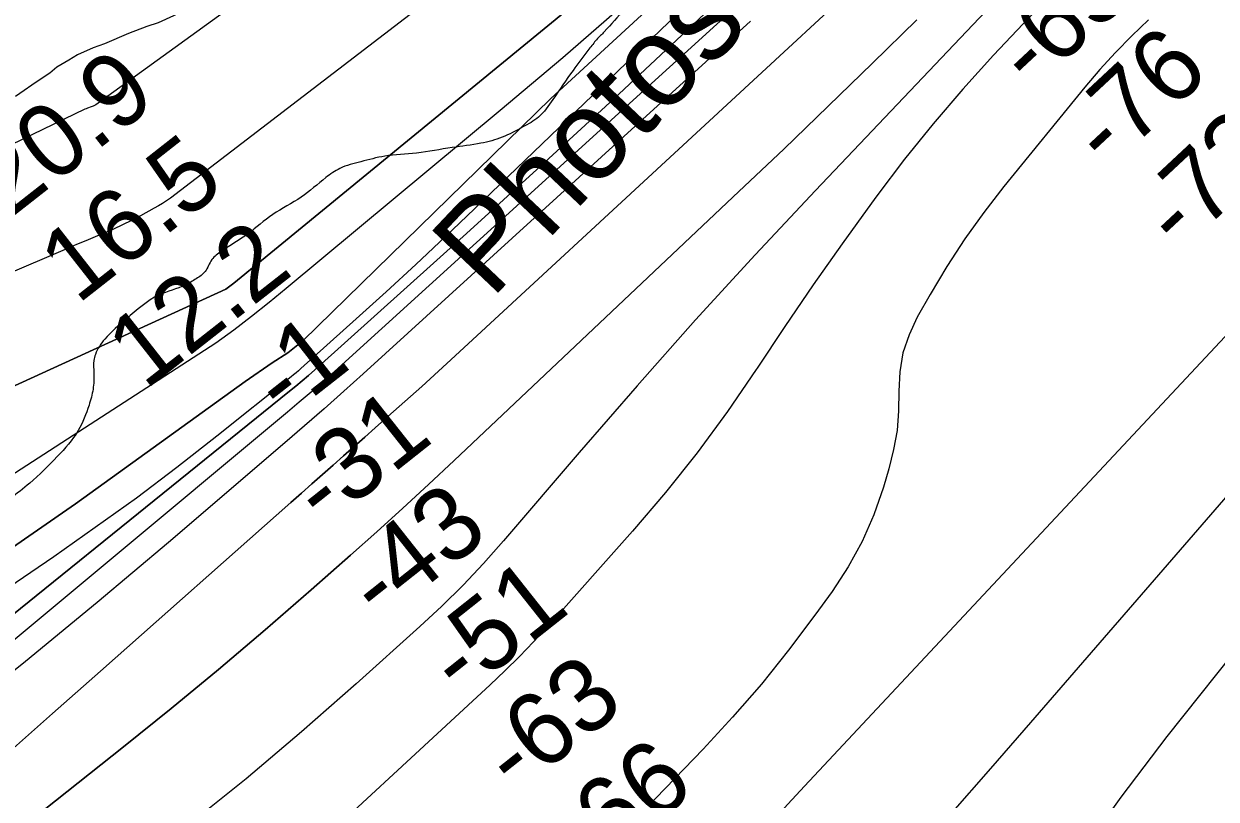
# Model space of a CAD drawing. Extents: x 3361039 to 3398939, y 576572 to 602007.
# Drawn here: x 3382652 to 3383744, y 595351 to 596060 of the extents above; entities that cross this region are included whole.
import ezdxf

# ---------------------------------------------------------------- set-up
doc = ezdxf.new("R2010")
doc.units = 0
for name, color, linetype in [('V-RIVR-EDGE', 7, 'Continuous'), ('V-RIVR-IDEN', 7, 'Continuous'), ('V-RIVR-RANG', 7, 'Continuous'), ('V-SITE-VEGE', 7, 'Continuous'), ('V-TOPO-DPTH', 7, 'Continuous'), ('V-TOPO-MAJR', 7, 'Continuous'), ('V-TOPO-MINR', 7, 'Continuous'), ('V-TOPO-WATR', 7, 'Continuous')]:
    doc.layers.add(name, color=color, linetype=linetype)

msp = doc.modelspace()

# ---------------------------------------------------------------- linework, layer by layer
at = {"layer": 'V-RIVR-EDGE'}
msp.add_spline([(3385319.9, 599617.1), (3385311.4, 599591.9), (3385309.5, 599580.6), (3385310.6, 599562), (3385309.8, 599540), (3385308.7, 599529.8), (3385307.5, 599501.7), (3385304.5, 599481.9), (3385297.2, 599457.1), (3385296.8, 599438.8), (3385298.1, 599405.9), (3385297.7, 599368.6), (3385295.8, 599332.8), (3385287.3, 599291.5), (3385284.6, 599264.1), (3385282.7, 599232), (3385283.3, 599178.9), (3385278.7, 599095.2), (3385275, 599070.8), (3385273.8, 599040.4), (3385273, 599006.1), (3385269.6, 598960.7), (3385265.9, 598918), (3385263.6, 598902.6), (3385261.4, 598885.1), (3385260.3, 598881.1), (3385260.3, 598873.4), (3385266.1, 598855.5), (3385266.1, 598847.1), (3385265.7, 598835.7), (3385265.6, 598820), (3385266.7, 598810.1), (3385270.7, 598798.1), (3385270.7, 598787.1), (3385270.2, 598755.3), (3385266.8, 598719.9), (3385263.8, 598689.2), (3385264.2, 598678.2), (3385267.1, 598668.7), (3385269.6, 598665.4), (3385269.6, 598659.5), (3385260.1, 598643.5), (3385251.6, 598631.8), (3385249.4, 598618.6), (3385248.3, 598602.9), (3385245.7, 598579.9), (3385243.8, 598574.4), (3385238.3, 598564.9), (3385233.5, 598559.1), (3385232.4, 598554.3), (3385230.9, 598543), (3385228.3, 598518.2), (3385228.6, 598497), (3385228.2, 598484.2), (3385221.3, 598470.3), (3385216.1, 598462.6), (3385209.5, 598451.3), (3385204, 598441.5), (3385200.7, 598436), (3385196.7, 598426.9), (3385194.1, 598419.6), (3385195.5, 598392.5), (3385191.4, 598375.7), (3385185.5, 598362.2), (3385174.5, 598344.3), (3385170.9, 598341), (3385151.1, 598321.7), (3385142.3, 598314.4), (3385135.7, 598306.7), (3385131.3, 598296.2), (3385129.1, 598288.1), (3385126.5, 598277.9), (3385127.5, 598264.4), (3385129.3, 598245.7), (3385125.6, 598223.8), (3385121.2, 598200.4), (3385126.6, 598197.1), (3385126.6, 598193.1), (3385120.4, 598174.8), (3385117.8, 598173.7), (3385103.9, 598168.3), (3385087.4, 598162.1), (3385067.7, 598146.4), (3385054.4, 598126.4), (3385045.2, 598101.5), (3385041.9, 598073.8), (3385035.6, 598055.1), (3385018.4, 598028.1), (3385003.3, 598008.4), (3384987.6, 597982.1), (3384972.5, 597960.6), (3384967, 597952.2), (3384958.6, 597929.9), (3384948.6, 597908.4), (3384939.1, 597890.9), (3384932.5, 597888), (3384925.2, 597879.2), (3384919.7, 597871.5), (3384916.3, 597859.1), (3384911.1, 597818.6), (3384903.8, 597804), (3384893.1, 597793.4), (3384877, 597782.8), (3384864.2, 597774.4), (3384852.5, 597763.1), (3384846.6, 597759.9), (3384841.9, 597754.4), (3384836.8, 597752.2), (3384831.3, 597751.1), (3384825.4, 597751.1), (3384821, 597749), (3384808.6, 597737.3), (3384797.6, 597723.1), (3384783.3, 597717.6), (3384768.7, 597716.6), (3384763.5, 597714.4), (3384758.1, 597711.5), (3384756.6, 597707.5), (3384756.6, 597700.1), (3384758, 597681.9), (3384759.4, 597674.9), (3384767.1, 597666.8), (3384767.8, 597662.1), (3384764.1, 597648.2), (3384754.9, 597633.6), (3384742.5, 597618.3), (3384735.2, 597613.6), (3384730, 597611), (3384722.7, 597611), (3384718.3, 597611.4), (3384713.6, 597610), (3384708.4, 597607.4), (3384700.8, 597602.7), (3384682.4, 597588.8), (3384665.3, 597583.4), (3384655.4, 597579.8), (3384649.5, 597574.7), (3384640, 597561.9), (3384632.6, 597546.6), (3384628.6, 597534.5), (3384628.9, 597525.7), (3384632.9, 597521), (3384635.5, 597511.8), (3384635.5, 597506.3), (3384632.2, 597502.7), (3384610.2, 597481.9), (3384595.1, 597464.8), (3384587.8, 597457.8), (3384578.6, 597445.4), (3384573.5, 597437.8), (3384572, 597431.6), (3384572, 597425.3), (3384577.5, 597411.4), (3384577.5, 597406.3), (3384568.6, 597387.3), (3384559.4, 597366.5), (3384558.3, 597365.4), (3384549.6, 597362.5), (3384541.1, 597358.9), (3384528.3, 597350.9), (3384500.1, 597319.9), (3384474.5, 597295.1), (3384441.5, 597273.6), (3384418.1, 597259), (3384397.6, 597248.1), (3384366.8, 597225.9), (3384340.8, 597201.8), (3384306, 597173.8), (3384286.6, 597153), (3384263.5, 597126.4), (3384241.8, 597096.1), (3384215.1, 597069.8), (3384190.9, 597052.7), (3384183.6, 597050.5), (3384172.3, 597049.8), (3384159.9, 597052), (3384147.8, 597056.1), (3384140.9, 597056.8), (3384133.2, 597056.5), (3384126.6, 597053.6), (3384115.6, 597048.1), (3384093.6, 597026.6), (3384081.2, 597014.2), (3384070.5, 596998.5), (3384058.4, 596970), (3384050.6, 596943.4), (3384045.1, 596924.7), (3384039.6, 596909.8), (3384031.2, 596902.1), (3384022.4, 596896.3), (3384002.6, 596888.7), (3383996.4, 596886.8), (3383978.1, 596865.7), (3383967.8, 596848.9), (3383957.9, 596831), (3383942.9, 596814.6), (3383926.4, 596800.4), (3383906.6, 596785.8), (3383874.4, 596755.6), (3383859, 596737.7), (3383839.5, 596713.2), (3383821.2, 596692.1), (3383808.4, 596681.9), (3383789, 596672.1), (3383779.8, 596671.3), (3383773.6, 596669.2), (3383762.3, 596664.8), (3383749.4, 596651.7), (3383732.6, 596626.1), (3383706.2, 596595.5), (3383686.4, 596574.7), (3383681.6, 596567.8), (3383672.4, 596549.1), (3383669.5, 596544), (3383657, 596537.5), (3383644.6, 596534.6), (3383640.6, 596532.4), (3383632.9, 596521.1), (3383623.7, 596505), (3383610.9, 596491.2), (3383602.4, 596485), (3383599.2, 596484.3), (3383594.4, 596485.4), (3383575, 596469.7), (3383560.3, 596456.9), (3383544.6, 596442), (3383534, 596440.9), (3383517.2, 596443.5), (3383504, 596447.6), (3383494.2, 596447.6), (3383486.1, 596446.5), (3383468.9, 596437.8), (3383449.5, 596423.2), (3383441.1, 596412.6), (3383427.5, 596398.8), (3383422, 596391.9), (3383417.6, 596385.3), (3383416.1, 596380.5), (3383414.3, 596373.2), (3383414.3, 596363.7), (3383418.2, 596338.5), (3383422.2, 596326.4), (3383429.5, 596311), (3383433.5, 596299.7), (3383432, 596289.1), (3383422.1, 596276), (3383408.2, 596260.3), (3383387.6, 596240.2), (3383367.1, 596223.8), (3383352.5, 596212.5), (3383337.5, 596204.5), (3383311.8, 596191.8), (3383284, 596182), (3383274.1, 596174), (3383259.5, 596158.3), (3383244.4, 596137.9), (3383231.2, 596114.5), (3383201.9, 596074), (3383183.6, 596053.2), (3383176.6, 596045.9), (3383169.6, 596037.2), (3383155, 596017.8), (3383136.6, 595991.2), (3383123.4, 595975.1), (3383109.1, 595966), (3383090.1, 595956.6), (3383070.7, 595951.1), (3383044.4, 595947.2), (3383011.8, 595942.1), (3382982.6, 595939.3), (3382960.6, 595934.2), (3382941.6, 595928.1), (3382928.8, 595919.7), (3382906.1, 595901.8), (3382880.1, 595885.8), (3382857.4, 595868.3), (3382833.2, 595852.3), (3382824.4, 595844.6), (3382818.2, 595833.7), (3382810.1, 595827.1), (3382799.9, 595821.3), (3382776.1, 595812.2), (3382746.1, 595790.4), (3382726.3, 595771.8), (3382717.8, 595757.9), (3382716.4, 595752.4), (3382716.3, 595740.7), (3382715.6, 595726.1), (3382711.9, 595711.5), (3382702, 595688.1), (3382682.9, 595664.4), (3382657.6, 595640), (3382621.7, 595611.9), (3382590.9, 595585.3), (3382557.6, 595562), (3382515.5, 595531.4), (3382468.3, 595501.9), (3382399.1, 595451.6), (3382354.8, 595420.3), (3382329.9, 595402.1), (3382312.3, 595391.5), (3382279.3, 595377), (3382250.1, 595361.7), (3382227.7, 595354.8), (3382194.1, 595344.3), (3382150.2, 595326.5), (3382116.2, 595314.9), (3382080.7, 595299.3), (3382061.3, 595288.3), (3382039.7, 595281.1), (3382015.9, 595274.6), (3381988.8, 595263.7), (3381924.8, 595242.2), (3381888.2, 595229.5), (3381851.6, 595223.8), (3381811.8, 595222.8), (3381786.9, 595221), (3381761.3, 595213.8), (3381741.9, 595206.1), (3381717, 595193), (3381692.9, 595175.2), (3381668, 595157), (3381621.1, 595130), (3381567.3, 595103.1), (3381511.3, 595078.4), (3381470, 595060.6), (3381438.1, 595044.2), (3381400.8, 595031.5), (3381367.5, 595022.5), (3381328, 595016.4), (3381309, 595017.1), (3381273.6, 595022.3), (3381264.4, 595022.4), (3381246.5, 595019.5), (3381219.4, 595012.2), (3381174.5, 595010.9), (3381152.9, 595011.7), (3381127.7, 595010.6), (3381092.6, 595006), (3381064.4, 595003.5), (3381034.8, 594994), (3381008.8, 594981.3), (3380980.6, 594964.6), (3380946.6, 594940.9), (3380922, 594921.2), (3380915.8, 594913.6), (3380913.2, 594905.9), (3380904.4, 594899), (3380882.8, 594884.4), (3380865.6, 594873.8), (3380856.5, 594871.3), (3380842.9, 594868.4), (3380834.9, 594864), (3380818.8, 594848.4), (3380800.5, 594836.3), (3380772.3, 594821.4), (3380760.9, 594817.1), (3380757.3, 594813.1), (3380750.7, 594808.3), (3380738.2, 594802.1), (3380723.6, 594798.9), (3380707.2, 594800.4), (3380694.7, 594802.2), (3380689.6, 594805.2), (3380685.3, 594813.6), (3380685.3, 594820.5), (3380683.8, 594829.7), (3380676.2, 594844.7), (3380655.8, 594865.2), (3380635, 594880.6), (3380615.3, 594889.4), (3380601, 594894.2), (3380590.8, 594893.2), (3380583.5, 594895.4), (3380575.8, 594899.8), (3380572.2, 594902.3), (3380566.3, 594907.5), (3380560.1, 594900.5), (3380548.7, 594890.7), (3380542.5, 594883.8), (3380535.9, 594871.7), (3380534, 594860.4), (3380532.6, 594853.5), (3380527.4, 594844), (3380512.8, 594827.2), (3380501, 594811.9), (3380491.1, 594793.6), (3380468.4, 594761.1), (3380453.7, 594741.1), (3380439, 594729.8), (3380420, 594719.9), (3380390, 594704.7), (3380353.4, 594689), (3380320.1, 594680.7), (3380292.7, 594665.1), (3380267.8, 594652.3), (3380251.3, 594646.2), (3380229.7, 594635.6), (3380197.1, 594617.4), (3380178.8, 594608.7), (3380146.6, 594596.7), (3380094.3, 594580.7), (3380046.4, 594564.4), (3380003.6, 594547.3), (3379965.9, 594536.8), (3379941.4, 594531.4), (3379929, 594530), (3379910.3, 594526), (3379887.3, 594519.5), (3379863.1, 594517.3), (3379841.9, 594512.6), (3379826.6, 594505.4), (3379800.9, 594489.4), (3379772, 594474.1), (3379738.4, 594464.3), (3379722.6, 594458.8), (3379694.1, 594446.5), (3379674.7, 594438.9), (3379654.9, 594434.9), (3379623.9, 594432), (3379592, 594427.4), (3379570.5, 594423.8), (3379542.7, 594414.7), (3379516, 594407.4), (3379503.5, 594401.3), (3379490, 594395.1), (3379466.9, 594388.6), (3379430.7, 594377.3), (3379379.1, 594357.7), (3379353.1, 594348.3), (3379334.9, 594343.6), (3379316.2, 594335.9), (3379302.3, 594329), (3379279.2, 594316.3), (3379263.8, 594306.4), (3379246.6, 594300.3), (3379225.1, 594290.8), (3379184.8, 594269.7), (3379153.3, 594255.9), (3379134.7, 594244.6), (3379112.3, 594230.1), (3379083.8, 594208.6), (3379059.6, 594196.2), (3379026.7, 594179.1), (3379000.7, 594170.4), (3378975.4, 594159.8), (3378928.9, 594130.3), (3378879.5, 594101.2), (3378845.8, 594079), (3378832.6, 594069.2), (3378785.4, 594044.8), (3378733.5, 594018.2), (3378688.1, 593992.4), (3378659.9, 593980.8), (3378638.7, 593968.4), (3378601.3, 593940.7), (3378552.6, 593903.5), (3378520, 593884.2), (3378468.4, 593853.7), (3378415.3, 593828.2), (3378382.7, 593811.8), (3378354.2, 593794), (3378320.9, 593766.3), (3378294.5, 593738.6), (3378277.6, 593725.1), (3378246.2, 593714.2), (3378222, 593708.1), (3378198.6, 593704.1), (3378184.7, 593700.8), (3378170.4, 593691.7), (3378149.2, 593676.1), (3378110.4, 593643.6), (3378072.6, 593618.5), (3378039.3, 593594.5), (3377997.9, 593566.8), (3377967.9, 593544.9), (3377933.5, 593516.1), (3377904.2, 593497.2), (3377862.8, 593473.9), (3377818.5, 593450.6), (3377791.1, 593430.9), (3377768.7, 593412.7), (3377749.7, 593388.6), (3377728, 593361.6), (3377695.1, 593334.3), (3377661.4, 593305.9), (3377617.8, 593271.3), (3377586.6, 593241.7), (3377549.6, 593215.1), (3377484.1, 593167.8), (3377437.6, 593133.5), (3377406.1, 593106.2), (3377382.3, 593085), (3377318.8, 593008.1), (3377284.7, 592967.9), (3377215.5, 592893.9), (3377171.1, 592842.5), (3377138.9, 592804.2), (3377088.6, 592754.9), (3377046.1, 592708.3), (3376960, 592629.9), (3376947.2, 592616.4), (3376906.4, 592574.9)], degree=3, dxfattribs=at)
at = {"layer": 'V-SITE-VEGE'}
msp.add_lwpolyline([(3382850.3, 596109.5), (3382829.7, 596092.9), (3382821, 596087.3), (3382807.5, 596077), (3382798, 596072.3), (3382789.3, 596067.6), (3382775.1, 596061.2), (3382764.8, 596058.1), (3382748.2, 596051.7), (3382726, 596042.2), (3382715.7, 596038.3), (3382701.5, 596031.9), (3382693.5, 596027.2), (3382682.5, 596020.8), (3382676.1, 596015.3), (3382669.8, 596011.3), (3382659.5, 596004.2), (3382652.4, 595999.5), (3382644.5, 595993.9)], dxfattribs=at)
at = {"layer": 'V-TOPO-DPTH'}
for points in [[(3382383.2, 595402.2), (3382699.6, 595621.1), (3382854.8, 595733.1), (3382879.5, 595750.1), (3382894, 595759.4), (3382907.7, 595770.4), (3383134.7, 595992.1), (3383410.4, 596246), (3383426.6, 596263), (3383447.1, 596282.5), (3383573.4, 596406.5), (3383769.7, 596605.2), (3383869.5, 596705.4), (3383881.5, 596719), (3383931, 596769.1), (3384294.5, 597098.6), (3384387.5, 597175.8), (3384438.7, 597214.9), (3384476.2, 597248.8)], [(3384476.2, 597248.8), (3384438.7, 597214.9), (3384387.5, 597175.8), (3384294.5, 597098.6), (3383931, 596769.1), (3383881.5, 596719), (3383869.5, 596705.4), (3383769.7, 596605.2), (3383573.4, 596406.5), (3383447.1, 596282.5), (3383426.6, 596263), (3383410.4, 596246), (3383134.7, 595992.1), (3382907.7, 595770.4), (3382894, 595759.4), (3382879.5, 595750.1), (3382854.8, 595733.1), (3382699.6, 595621.1), (3382383.2, 595402.2)], [(3382214.3, 595532.8), (3382837.2, 595817.5), (3382839.6, 595819.3), (3382842.1, 595821.2), (3382844.4, 595823.2), (3383331.4, 596222.4)], [(3382634.6, 595390.1), (3382678.5, 595429.1), (3382722.4, 595468), (3382896.6, 595622.3), (3382906.3, 595630.8), (3382915.9, 595639.4), (3382925.6, 595647.9), (3382935.3, 595656.4), (3382945, 595664.9), (3382954.6, 595673.5), (3382964.3, 595682), (3382973.9, 595690.6), (3382985.6, 595701), (3383001.1, 595714.8), (3383016.5, 595728.6), (3383031.8, 595742.6), (3383047, 595756.6), (3383472.4, 596149.7)], [(3383472.4, 596149.7), (3383047, 595756.6), (3383031.8, 595742.6), (3383016.5, 595728.6), (3383001.1, 595714.8), (3382985.6, 595701), (3382973.9, 595690.6), (3382964.3, 595682), (3382954.6, 595673.5), (3382945, 595664.9), (3382935.3, 595656.4), (3382925.6, 595647.9), (3382915.9, 595639.4), (3382906.3, 595630.8), (3382896.6, 595622.3), (3382722.4, 595468), (3382678.5, 595429.1), (3382634.6, 595390.1)], [(3382524.9, 595425.3), (3382895.4, 595724.1), (3382901.3, 595728.9), (3382907.1, 595733.8), (3382912.8, 595738.7), (3382918.5, 595743.8), (3383057.6, 595868.6), (3383125.3, 595930), (3383192.5, 595991.8), (3383259.1, 596054.2), (3383325.3, 596117.2)], [(3383325.3, 596117.2), (3383259.1, 596054.2), (3383192.5, 595991.8), (3383125.3, 595930), (3383057.6, 595868.6), (3382918.5, 595743.8), (3382912.8, 595738.7), (3382907.1, 595733.8), (3382901.3, 595728.9), (3382895.4, 595724.1), (3382524.9, 595425.3)], [(3382494.1, 595200.9), (3382743.5, 595398.7), (3382787.1, 595433.8), (3382830.4, 595469.4), (3382873.1, 595505.7), (3382915.4, 595542.4), (3382951.3, 595574.1), (3382975.3, 595595.4), (3382999.1, 595617), (3383022.8, 595638.7), (3383046.2, 595660.7), (3383306.9, 595906.9), (3383347.9, 595945.8), (3383388.7, 595985), (3383429.3, 596024.4), (3383469.7, 596064)], [(3383469.7, 596064), (3383429.3, 596024.4), (3383388.7, 595985), (3383347.9, 595945.8), (3383306.9, 595906.9), (3383046.2, 595660.7), (3383022.8, 595638.7), (3382999.1, 595617), (3382975.3, 595595.4), (3382951.3, 595574.1), (3382915.4, 595542.4), (3382873.1, 595505.7), (3382830.4, 595469.4), (3382787.1, 595433.8), (3382743.5, 595398.7), (3382494.1, 595200.9)], [(3383317.4, 596062.9), (3382962.9, 595740.2), (3382945.1, 595724.1), (3382927.2, 595708.2), (3382909.2, 595692.4), (3382891.1, 595676.8), (3382784.7, 595585.8), (3382719.5, 595530.9), (3382653.8, 595476.7), (3382587.1, 595423.5)], [(3383317.4, 596062.9), (3382962.9, 595740.2), (3382945.1, 595724.1), (3382927.2, 595708.2), (3382909.2, 595692.4), (3382891.1, 595676.8), (3382784.7, 595585.8), (3382719.5, 595530.9), (3382653.8, 595476.7), (3382587.1, 595423.5)]]:
    msp.add_lwpolyline(points, dxfattribs=at)
at = {"layer": 'V-TOPO-MAJR'}
for points in [[(3383538.3, 596077.9), (3383376.9, 595908), (3383321.8, 595849), (3383267.2, 595789.5), (3383213.6, 595729.1), (3383160.6, 595668.2), (3383091.2, 595587.1), (3383073, 595566.6), (3383054.3, 595546.7), (3383034.8, 595527.5), (3383014.9, 595508.8), (3382956.6, 595456.3), (3382906.5, 595412.4), (3382855.7, 595369.4), (3382803.8, 595327.8), (3382751.1, 595287.1), (3382553.3, 595138.5)], [(3383849.3, 595597.4), (3383698.7, 595408.3), (3383656.5, 595352.7), (3383615.9, 595295.9)]]:
    msp.add_lwpolyline(points, dxfattribs=at)
at = {"layer": 'V-TOPO-MINR'}
for points in [[(3384128.4, 597279.9), (3383959.1, 597098.7), (3383754, 596879.7), (3383743.6, 596868.5), (3383733.1, 596857.4), (3383722.7, 596846.2), (3383712.3, 596835), (3383659.5, 596778.2), (3383622.6, 596738.7), (3383585.5, 596699.4), (3383548.2, 596660.3), (3383510.7, 596621.4), (3383337.9, 596443.2), (3383320.8, 596426.1), (3383303.2, 596409.4), (3382720.4, 595987.8), (3382718.1, 595986.4), (3382715.6, 595985.1), (3382713.9, 595984.4), (3382710.5, 595983.1), (3382709.3, 595982.7), (3382708.1, 595982.2), (3382092.5, 595684.5)], [(3383336.5, 596322.5), (3382786.4, 595900.8), (3382782.8, 595898.4), (3382779.2, 595896.1), (3382775.5, 595893.9), (3382771.7, 595891.7), (3382758.9, 595884.8), (3382750.8, 595880.5), (3382742.6, 595876.4), (3382734.3, 595872.6), (3382725.9, 595868.9), (3382717.5, 595865.4), (3382709.1, 595861.8), (3382700.6, 595858.3), (3382692.2, 595854.7), (3382573.5, 595804.3)], [(3383331.4, 596222.4), (3382844.4, 595823.2), (3382842.1, 595821.2), (3382839.6, 595819.3), (3382837.2, 595817.5), (3382214.3, 595532.8)], [(3383405, 596218.1), (3383064.8, 595891), (3383038, 595865.5), (3383011, 595840.2), (3382983.8, 595815.2), (3382956.4, 595790.3), (3382905.8, 595744.9), (3382903.6, 595742.9), (3382901.4, 595741), (3382899.1, 595739.1), (3382896.9, 595737.3), (3382828.9, 595683), (3382792.3, 595654.4), (3382755.3, 595626.4), (3382717.6, 595599.3), (3382679.6, 595572.7), (3382372, 595363.4)], [(3383472.4, 596149.7), (3383047, 595756.6), (3383031.8, 595742.6), (3383016.5, 595728.6), (3383001.1, 595714.8), (3382985.6, 595701), (3382973.9, 595690.6), (3382964.3, 595682), (3382954.6, 595673.5), (3382945, 595664.9), (3382935.3, 595656.4), (3382925.6, 595647.9), (3382915.9, 595639.4), (3382906.3, 595630.8), (3382896.6, 595622.3), (3382722.4, 595468), (3382678.5, 595429.1), (3382634.6, 595390.1)], [(3383325.3, 596117.2), (3383259.1, 596054.2), (3383192.5, 595991.8), (3383125.3, 595930), (3383057.6, 595868.6), (3382918.5, 595743.8), (3382912.8, 595738.7), (3382907.1, 595733.8), (3382901.3, 595728.9), (3382895.4, 595724.1), (3382524.9, 595425.3)], [(3383330, 596099.9), (3382936.6, 595742.3), (3382926, 595732.8), (3382915.3, 595723.4), (3382904.4, 595714.1), (3382893.5, 595704.9), (3382557.6, 595425.4)], [(3383202.1, 596078.3), (3383145.6, 596029.3), (3383088.4, 595981), (3382892.5, 595818.1), (3382876.7, 595805.3), (3382860.7, 595792.6), (3382844.5, 595780.2), (3382828.1, 595768.1), (3382256.9, 595398.8)], [(3383583.4, 596077.6), (3383540, 596031.6), (3383511.9, 596000.6), (3383484.6, 595969), (3383458.4, 595936.4), (3383433.1, 595903.1), (3383428.2, 595896.4), (3383401.4, 595859.1), (3383374.9, 595821.5), (3383349, 595783.5), (3383323.5, 595745.2), (3383322.7, 595744), (3383296.3, 595705.6), (3383268.7, 595667.9), (3383239.6, 595631.6), (3383209.3, 595596), (3383131.5, 595508.5), (3383118.9, 595494.8), (3383106, 595481.3), (3383092.7, 595468.2), (3383079.2, 595455.3), (3382881.8, 595273.1)], [(3382494.1, 595200.9), (3382743.5, 595398.7), (3382787.1, 595433.8), (3382830.4, 595469.4), (3382873.1, 595505.7), (3382915.4, 595542.4), (3382951.3, 595574.1), (3382975.3, 595595.4), (3382999.1, 595617), (3383022.8, 595638.7), (3383046.2, 595660.7), (3383306.9, 595906.9), (3383347.9, 595945.8), (3383388.7, 595985), (3383429.3, 596024.4), (3383469.7, 596064)], [(3383317.4, 596062.9), (3382962.9, 595740.2), (3382945.1, 595724.1), (3382927.2, 595708.2), (3382909.2, 595692.4), (3382891.1, 595676.8), (3382784.7, 595585.8), (3382719.5, 595530.9), (3382653.8, 595476.7), (3382587.1, 595423.5)], [(3383681.8, 596064.2), (3383666.5, 596049.5), (3383651.5, 596034.3), (3383637.3, 596018.6), (3383623.5, 596002.4), (3383549.4, 595911.5), (3383531.1, 595887.8), (3383513.6, 595863.5), (3383497.3, 595838.4), (3383481.8, 595812.7), (3383470.1, 595792), (3383462.6, 595775.9), (3383457, 595759.3), (3383454.3, 595742), (3383453.4, 595724.2), (3383453.1, 595706.2), (3383451.7, 595688.3), (3383448.5, 595670.7), (3383444.2, 595653.2), (3383439.2, 595636.3), (3383430.3, 595611), (3383419.8, 595586.6), (3383406.8, 595563.4), (3383392.2, 595540.9), (3383376.5, 595519.1), (3383352.3, 595487.2), (3383327.4, 595456), (3383301.1, 595425.9), (3383274, 595396.6), (3383230.8, 595351.7), (3383224.6, 595345.3)], [(3383813.7, 595840.2), (3383366.8, 595362.6), (3383351.7, 595346.2), (3383336.8, 595329.7), (3383322.1, 595313), (3383307.6, 595296.2), (3383288.8, 595274), (3383283.8, 595268.1), (3383278.8, 595262.3), (3383273.8, 595256.4), (3383268.8, 595250.5), (3383186.6, 595153.8), (3383139.9, 595100.2), (3383092.3, 595047.4), (3383043.3, 594995.9), (3382993.4, 594945.1), (3382769.4, 594722.8)], [(3383883.6, 595778.1), (3383573.9, 595421), (3383537.2, 595378.9), (3383500.3, 595336.9)]]:
    msp.add_lwpolyline(points, dxfattribs=at)
at = {"layer": 'V-TOPO-WATR'}
msp.add_lwpolyline([(3382383.2, 595402.2), (3382699.6, 595621.1), (3382854.8, 595733.1), (3382879.5, 595750.1), (3382894, 595759.4), (3382907.7, 595770.4), (3383134.7, 595992.1), (3383410.4, 596246), (3383426.6, 596263), (3383447.1, 596282.5), (3383573.4, 596406.5), (3383769.7, 596605.2), (3383869.5, 596705.4), (3383881.5, 596719), (3383931, 596769.1), (3384294.5, 597098.6), (3384387.5, 597175.8), (3384438.7, 597214.9), (3384476.2, 597248.8)], dxfattribs=at)

# ---------------------------------------------------------------- texts
at = {"layer": 'V-RIVR-IDEN'}
msp.add_text('Photos', height=83, rotation=46.5826, dxfattribs=at).set_placement((3383080.2, 595807.6))
at = {"layer": 'V-RIVR-RANG'}
for s, rotation, p in [('-65', 43.0146, (3383575.8, 595998.5)), ('-76', 43.0146, (3383644.6, 595925.9)), ('20.9', 38.1083, (3382639.1, 595881.4)), ('-73', 43.0146, (3383710.3, 595850.5)), ('16.5', 38.1083, (3382701.3, 595803)), ('12.2', 38.1083, (3382763.2, 595724.5)), ('-1', 38.1083, (3382890.7, 595697.4)), ('-31', 38.3925, (3382927.2, 595598.5)), ('-43', 38.3925, (3382978.5, 595511.6)), ('-51', 38.3925, (3383052.2, 595442.4)), ('-63', 38.3925, (3383102.4, 595354.6)), ('-66', 38.3925, (3383166.8, 595278))]:
    msp.add_text(s, height=67, rotation=rotation, dxfattribs=at).set_placement(p)

doc.saveas('drawing.dxf')
